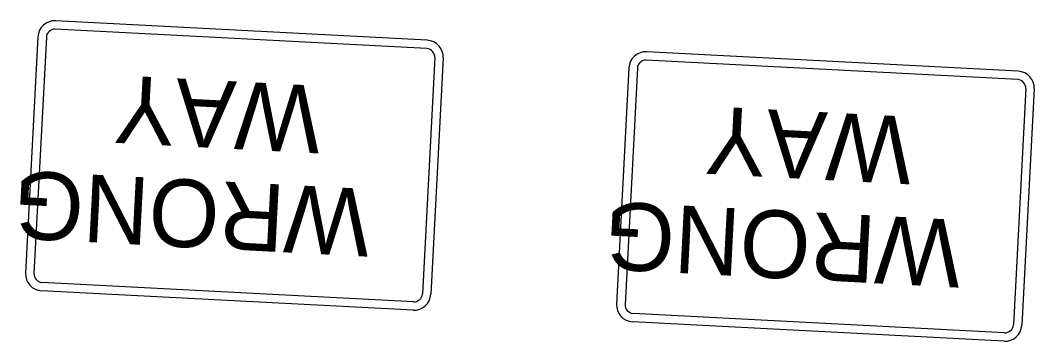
# Model space of a CAD drawing. Extents: x 1581789 to 1622364, y 1043167 to 1103486.
# Drawn here: x 1612705.7 to 1612795.7, y 1090049.2 to 1090077.8 of the extents above; entities that cross this region are included whole.
import ezdxf

# ---------------------------------------------------------------- set-up
doc = ezdxf.new("R2010")
doc.units = 0
doc.layers.add('RD_PD_ALT1_TX', color=7, linetype='Continuous')

msp = doc.modelspace()

# ---------------------------------------------------------------- linework, layer by layer
at = {"layer": 'RD_PD_ALT1_TX'}
for p, q in [((1612741.831, 1090075.987), (1612708.876, 1090077.713)), ((1612707.299, 1090076.294), (1612706.2, 1090055.323)), ((1612708.049, 1090076.254), (1612706.95, 1090055.284)), ((1612741.792, 1090075.238), (1612708.837, 1090076.964)), ((1612742.501, 1090074.45), (1612741.403, 1090053.479)), ((1612743.25, 1090074.41), (1612742.152, 1090053.44)), ((1612794.26, 1090073.241), (1612761.305, 1090074.967)), ((1612759.728, 1090073.547), (1612758.629, 1090052.577)), ((1612794.221, 1090072.492), (1612761.266, 1090074.218)), ((1612760.478, 1090073.508), (1612759.379, 1090052.538)), ((1612794.93, 1090071.703), (1612793.832, 1090050.733)), ((1612795.679, 1090071.664), (1612794.581, 1090050.694)), ((1612740.575, 1090052.021), (1612707.621, 1090053.747)), ((1612740.615, 1090052.77), (1612707.66, 1090054.496)), ((1612793.044, 1090050.023), (1612760.089, 1090051.75)), ((1612793.005, 1090049.274), (1612760.05, 1090051.001))]:
    msp.add_line(p, q, dxfattribs=at)
for centre, major_axis, start_param, end_param in [((1612708.797, 1090076.215), (-1.498, 0.078), 4.712389, 6.283185), ((1612708.797, 1090076.215), (-0.749, 0.039), 4.712389, 6.283185), ((1612741.753, 1090074.489), (1.498, -0.078), 0, 1.570796), ((1612741.753, 1090074.489), (0.749, -0.039), 0, 1.570796), ((1612761.226, 1090073.469), (-1.498, 0.078), 4.712389, 6.283185), ((1612761.226, 1090073.469), (-0.749, 0.039), 4.712389, 6.283185), ((1612794.182, 1090071.742), (1.498, -0.078), 0, 1.570796), ((1612794.182, 1090071.742), (0.749, -0.039), 0, 1.570796), ((1612707.699, 1090055.245), (-1.498, 0.078), 0, 1.570796), ((1612707.699, 1090055.245), (-0.749, 0.039), 0, 1.570796), ((1612740.655, 1090053.519), (1.498, -0.078), 4.712389, 6.283185), ((1612740.655, 1090053.519), (0.749, -0.039), 4.712389, 6.283185), ((1612760.128, 1090052.499), (-1.498, 0.078), 0, 1.570796), ((1612760.128, 1090052.499), (-0.749, 0.039), 0, 1.570796), ((1612793.084, 1090050.772), (1.498, -0.078), 4.712389, 6.283185), ((1612793.084, 1090050.772), (0.749, -0.039), 4.712389, 6.283185)]:
    msp.add_ellipse(centre, major_axis=major_axis, ratio=0.999906, start_param=start_param, end_param=end_param, dxfattribs=at)

# ---------------------------------------------------------------- texts
for s, p in [('WAY', (1612732.533, 1090071.927)), ('WAY', (1612784.962, 1090069.18)), ('WRONG', (1612736.887, 1090062.766)), ('WRONG', (1612789.317, 1090060.02))]:
    msp.add_text(s, height=5.999, rotation=177.00155, dxfattribs=at).set_placement(p)

doc.saveas('drawing.dxf')
